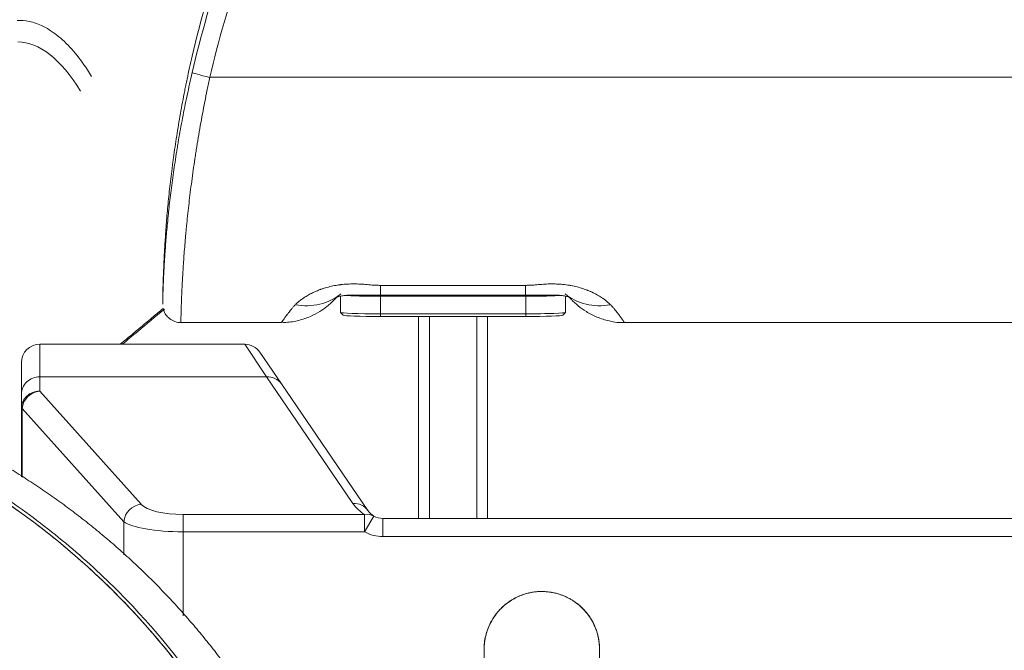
# Model space of a CAD drawing. Header units: millimetres. Extents: x -10 to 594, y 0 to 420.
# Tile 598 of 656: x 436 to 450, y 148 to 157. Entities that reach past the tile are written whole.
import ezdxf

# ---------------------------------------------------------------- set-up
doc = ezdxf.new("R2010")
doc.units = ezdxf.units.MM
doc.layers.add('1', color=7, linetype='Continuous', true_color=0xffffff)
doc.styles.add('Calibri', font='txt')
doc.dimstyles.get("Standard").update_dxf_attribs({"dimtxt": 0.18, "dimasz": 0.18, "dimexe": 0.18, "dimexo": 0.0625, "dimgap": 0.09, "dimtad": 0, "dimtih": 1, "dimtoh": 1, "dimdec": 4, "dimzin": 0, "dimdsep": 46, "dimtxsty": 'Standard', "dimcen": 0.09, "dimadec": 0, "dimazin": 0, "dimtfac": 1, "dimtdec": 4, "dimtofl": 0, "dimtmove": 0, "dimatfit": 3, "dimfxl": 0, "dimtolj": 1, "dimtzin": 0, "dimarcsym": 0})

# ---------------------------------------------------------------- blocks, each defined once
blk = doc.blocks.new('_U14')
at = {"layer": '1', "color": 18, "lineweight": 13}
for p, q in [((426.917, 131.344), (426.917, 193.658)), ((499.013, 131.344), (499.013, 193.658)), ((426.917, 191.658), (456.738, 191.658)), ((499.013, 191.658), (469.191, 191.658))]:
    blk.add_line(p, q, dxfattribs=at)
at = {"layer": '1', "color": 18}
for points in [[(426.917, 191.658), (430.417, 192.596), (430.417, 190.72)], [(499.013, 191.658), (495.513, 190.72), (495.513, 192.596)]]:
    blk.add_solid(points, dxfattribs=at)
at = {"layer": '1', "color": 18, "linetype": 'Continuous', "lineweight": 13, "char_height": 3.5, "attachment_point": 7, "line_spacing_factor": 1.399613, "style": 'Calibri'}
for s, insert in [('\\fCalibri|b0|i0;\\W1.0000;1.44', (458.424, 188.674)), ('\\fCalibri|b0|i0;\\W1.0000;DEFLATED TUBE WIDTH', (436.94, 181.665))]:
    blk.add_mtext(s, dxfattribs=dict(at, insert=insert))

msp = doc.modelspace()

# ---------------------------------------------------------------- linework, layer by layer
at = {"layer": '1', "color": 155, "linetype": 'Continuous', "lineweight": 13}
for p, q in [((439.116, 156.018), (486.813, 156.018)), ((441.464, 153.015), (441.464, 153.152)), ((441.464, 153.152), (443.464, 153.152)), ((443.464, 153.015), (443.464, 153.152)), ((441.465, 153.015), (441.465, 153.002)), ((441.465, 153.002), (441.465, 152.76)), ((443.465, 153.015), (443.465, 153.002)), ((443.465, 152.76), (443.465, 153.002)), ((441.465, 152.76), (441.465, 152.723)), ((443.465, 152.76), (443.465, 152.723)), ((436.773, 152.34), (436.773, 151.891)), ((436.773, 152.34), (436.773, 151.891)), ((439.895, 151.891), (439.598, 152.34)), ((439.895, 151.891), (439.598, 152.34)), ((439.895, 151.891), (436.773, 151.891)), ((436.773, 151.891), (436.773, 151.695)), ((439.895, 151.891), (436.773, 151.891)), ((436.773, 151.891), (436.773, 151.695)), ((441.086, 150.146), (439.895, 151.891)), ((441.086, 150.146), (439.895, 151.891)), ((436.773, 151.695), (438.172, 150.135)), ((436.773, 151.695), (438.172, 150.135)), ((436.523, 151.457), (436.533, 151.457)), ((436.523, 151.457), (436.533, 151.457)), ((436.533, 151.457), (436.533, 150.51)), ((437.931, 149.896), (436.533, 151.457)), ((436.533, 151.457), (436.533, 150.51)), ((437.931, 149.896), (436.533, 151.457)), ((438.748, 149.995), (441.248, 149.995)), ((438.748, 149.995), (438.748, 149.757)), ((438.748, 149.995), (441.248, 149.995)), ((438.748, 149.995), (438.748, 149.757)), ((441.248, 149.995), (441.248, 149.757)), ((441.248, 149.995), (441.248, 149.757)), ((441.374, 149.974), (441.248, 149.757)), ((441.374, 149.974), (441.248, 149.757)), ((437.931, 149.441), (437.931, 149.896)), ((437.931, 149.441), (437.931, 149.896)), ((441.499, 149.69), (441.499, 149.94)), ((441.499, 149.69), (441.499, 149.94)), ((438.748, 149.757), (438.748, 148.601)), ((441.248, 149.757), (438.748, 149.757)), ((441.248, 149.757), (438.748, 149.757)), ((438.748, 149.757), (438.748, 148.601)), ((460.346, 149.69), (441.499, 149.69)), ((460.346, 149.69), (441.499, 149.69))]:
    msp.add_line(p, q, dxfattribs=at)
at = {"layer": '1', "color": 155, "linetype": 'Continuous', "lineweight": 18}
for p, q in [((440.915, 152.779), (440.915, 152.993)), ((441.464, 153.015), (443.464, 153.015)), ((443.465, 153.002), (441.465, 153.002)), ((444.015, 152.992), (444.015, 152.779)), ((440.915, 152.778), (440.953, 152.741)), ((441.465, 152.76), (443.465, 152.76)), ((443.465, 152.723), (441.465, 152.723)), ((441.989, 149.94), (441.989, 152.723)), ((442.139, 152.723), (442.139, 149.94)), ((442.791, 149.94), (442.791, 152.723)), ((442.941, 152.723), (442.941, 149.94)), ((443.977, 152.741), (444.015, 152.778)), ((438.717, 152.64), (440.101, 152.64)), ((444.826, 152.64), (481.105, 152.64)), ((436.773, 152.34), (439.598, 152.34)), ((436.773, 152.34), (439.598, 152.34)), ((439.804, 152.231), (440.102, 151.794)), ((439.804, 152.231), (440.102, 151.794)), ((436.523, 151.653), (436.523, 152.09)), ((436.523, 151.653), (436.523, 152.09)), ((440.102, 151.794), (441.293, 150.049)), ((440.102, 151.794), (441.293, 150.049)), ((436.523, 151.457), (436.523, 151.653)), ((436.523, 151.457), (436.523, 151.653)), ((436.523, 150.516), (436.523, 151.457)), ((436.523, 150.516), (436.523, 151.457)), ((441.499, 149.94), (460.346, 149.94)), ((441.499, 149.94), (460.346, 149.94)), ((443.244, 148.798), (443.241, 148.796)), ((444.482, 145.365), (444.481, 148.14))]:
    msp.add_line(p, q, dxfattribs=at)
for centre, start, end in [((436.773, 152.09), 90, 180), ((436.773, 152.09), 90, 180), ((439.598, 152.09), 34.3024, 90), ((439.598, 152.09), 34.3024, 90), ((441.499, 150.19), 214.3024, 239.88), ((441.499, 150.19), 214.3024, 239.88), ((441.499, 150.19), 239.88, 270), ((441.499, 150.19), 239.88, 270)]:
    msp.add_arc(centre, 0.25, start, end, dxfattribs=at)
at = {"layer": '1', "color": 155, "linetype": 'Continuous', "lineweight": 13}
for centre, start, end in [((441.499, 150.428), 214.3024, 239.88), ((441.499, 150.428), 214.3024, 239.88), ((441.499, 150.19), 239.88, 270), ((441.499, 150.19), 239.88, 270)]:
    msp.add_arc(centre, 0.5, start, end, dxfattribs=at)
at = {"layer": '1', "color": 155, "linetype": 'Continuous', "lineweight": 18}
for centre, major_axis, ratio, start_param, end_param in [((454.168, 152.755), (15.703, 0), 0.999391, 2.812041, 2.913118), ((454.168, 152.529), (-15.703, 0), 0.999391, 5.953634, 6.054711), ((441.465, 153.021), (0.55, 0), 0.034902, 3.603088, 4.712389), ((441.464, 153.034), (-0.545, 0), 0.034902, 0.926868, 1.570796), ((443.464, 153.034), (-0.545, 0), 0.034902, 1.570796, 2.2201), ((443.465, 153.021), (0.55, 0), 0.034902, 4.712389, 5.808559), ((441.465, 152.779), (-0.55, 0), 0.034902, 0, 1.570796), ((441.465, 152.741), (0.512, 0), 0.034902, 3.176543, 4.712389), ((443.465, 152.779), (-0.55, 0), 0.034902, 1.570796, 3.141593), ((443.465, 152.741), (0.512, 0), 0.034902, 4.712389, 6.248235), ((443.688, 148.14), (0, 0.794), 1, 4.6962, 5.041284)]:
    msp.add_ellipse(centre, major_axis=major_axis, ratio=ratio, start_param=start_param, end_param=end_param, dxfattribs=at)
at = {"layer": '1', "color": 155, "linetype": 'Continuous', "lineweight": 13}
for centre, major_axis, ratio, start_param, end_param in [((454.168, 152.52), (15.453, 0), 0.999391, 2.812041, 2.913118), ((436.461, 146.808), (0, 9.7), 0.245318, 5.906468, 6.278442), ((436.461, 146.808), (0, 9.7), 0.245318, 5.906468, 6.278442), ((439.116, 156.026), (-0.243, 0.057), 0.033995, 0.00791, 1.578706), ((440.294, 153.815), (-0.592, 0.806), 0.831409, 2.418299, 3.190698), ((444.633, 153.815), (-0.592, -0.806), 0.831409, 6.23408, 7.006479), ((436.773, 151.653), (0.25, 0), 0.952424, 1.570796, 3.141593), ((436.773, 151.653), (0.25, 0), 0.952424, 1.570796, 3.141593), ((439.895, 151.653), (0.207, 0.141), 0.932481, 0, 1.004217), ((439.895, 151.653), (0.207, 0.141), 0.932481, 0, 1.004217), ((436.773, 151.457), (0.25, 0), 0.952424, 1.570796, 3.141593), ((436.773, 151.457), (0.25, 0), 0.952424, 1.570796, 3.141593), ((436.773, 151.457), (0.186, 0.167), 0.918777, 0.882011, 2.3687), ((436.773, 151.457), (0.186, 0.167), 0.918777, 0.882011, 2.3687), ((438.172, 149.896), (0.186, 0.167), 0.918777, 0.882011, 2.3687), ((438.172, 149.896), (0.186, 0.167), 0.918777, 0.882011, 2.3687), ((438.748, 150.187), (-0.6, 0), 0.32, 0.279253, 1.570796), ((438.748, 150.187), (-0.6, 0), 0.32, 0.279253, 1.570796), ((441.086, 149.908), (0.207, 0.141), 0.932481, 0, 1.004217), ((441.086, 149.908), (0.207, 0.141), 0.932481, 0, 1.004217), ((441.248, 149.757), (-0.125, -0.216), 0.843155, 3.141593, 3.744264), ((441.248, 149.757), (-0.125, -0.216), 0.843155, 3.141593, 3.744264), ((438.748, 149.949), (-0.85, 0), 0.225882, 0.279253, 1.570796), ((438.748, 149.949), (-0.85, 0), 0.225882, 0.279253, 1.570796)]:
    msp.add_ellipse(centre, major_axis=major_axis, ratio=ratio, start_param=start_param, end_param=end_param, dxfattribs=at)
at = {"layer": '1', "color": 155, "linetype": 'Continuous', "lineweight": 18}
for points, degree, knots in [([(440.267, 160.028), (440.062, 159.892), (439.528, 159.537), (438.692, 158.981), (437.612, 158.261), (436.509, 157.527), (435.744, 157.023), (435.408, 156.803)], 3, [0, 0, 0, 0, 0.116867, 0.306102, 0.490223, 0.769638, 1, 1, 1, 1]), ([(437.487, 156.029), (437.468, 156.061), (437.388, 156.191), (437.24, 156.386), (437.04, 156.587), (436.836, 156.722), (436.642, 156.795), (436.519, 156.805), (436.464, 156.802)], 3, [0, 0, 0, 0, 0.063894, 0.269134, 0.474917, 0.678674, 0.855299, 1, 1, 1, 1]), ([(437.487, 156.029), (437.468, 156.061), (437.388, 156.191), (437.24, 156.386), (437.04, 156.587), (436.836, 156.722), (436.642, 156.795), (436.519, 156.805), (436.464, 156.802)], 3, [0, 0, 0, 0, 0.063894, 0.269134, 0.474917, 0.678674, 0.855299, 1, 1, 1, 1]), ([(438.873, 156.31), (438.861, 156.257), (438.837, 156.151), (438.814, 156.045), (438.797, 155.965), (438.791, 155.939), (438.785, 155.906), (438.783, 155.899), (438.781, 155.886), (438.779, 155.879), (438.775, 155.859), (438.773, 155.846), (438.759, 155.78), (438.739, 155.674), (438.71, 155.518), (438.684, 155.363), (438.659, 155.21), (438.644, 155.109), (438.629, 155.009), (438.622, 154.959), (438.611, 154.884), (438.608, 154.859), (438.604, 154.829), (438.603, 154.822), (438.602, 154.81), (438.599, 154.792), (438.591, 154.725), (438.577, 154.617), (438.562, 154.477), (438.547, 154.341), (438.535, 154.21), (438.527, 154.125), (438.52, 154.042), (438.517, 154.001), (438.513, 153.951), (438.512, 153.941), (438.511, 153.926), (438.511, 153.921), (438.51, 153.911), (438.508, 153.886), (438.507, 153.862), (438.503, 153.805), (438.498, 153.73), (438.491, 153.625), (438.486, 153.526), (438.482, 153.434), (438.48, 153.376), (438.477, 153.321), (438.476, 153.294), (438.475, 153.266), (438.475, 153.262), (438.475, 153.256), (438.475, 153.253), (438.475, 153.244), (438.474, 153.225), (438.474, 153.208), (438.472, 153.173), (438.471, 153.13), (438.47, 153.073), (438.469, 153.024), (438.468, 152.982), (438.468, 152.959), (438.467, 152.944), (438.467, 152.94), (438.467, 152.933), (438.467, 152.93), (438.467, 152.927), (438.467, 152.925), (438.467, 152.924), (438.467, 152.916), (438.467, 152.91), (438.467, 152.901), (438.467, 152.894), (438.467, 152.893), (438.467, 152.9), (438.468, 152.914), (438.468, 152.93), (438.468, 152.943), (438.468, 152.948), (438.469, 152.955), (438.469, 152.956), (438.469, 152.959), (438.469, 152.96), (438.469, 152.964), (438.469, 152.967), (438.469, 152.982), (438.47, 152.995), (438.47, 153.023), (438.471, 153.055), (438.473, 153.109), (438.475, 153.171), (438.478, 153.24), (438.481, 153.291), (438.482, 153.325), (438.483, 153.335), (438.483, 153.345), (438.484, 153.352), (438.484, 153.356), (438.485, 153.373), (438.486, 153.388), (438.488, 153.431), (438.49, 153.462), (438.494, 153.524), (438.498, 153.589), (438.505, 153.691), (438.514, 153.8), (438.524, 153.915), (438.531, 153.995), (438.536, 154.042), (438.536, 154.047), (438.537, 154.057), (438.538, 154.062), (438.539, 154.078), (438.542, 154.109), (438.546, 154.141), (438.552, 154.205), (438.557, 154.249), (438.567, 154.336), (438.578, 154.426), (438.596, 154.563), (438.615, 154.705), (438.636, 154.85), (438.652, 154.949), (438.661, 155.005), (438.662, 155.011), (438.664, 155.024), (438.667, 155.043), (438.674, 155.087), (438.68, 155.125), (438.693, 155.201), (438.702, 155.252), (438.721, 155.354), (438.74, 155.456), (438.77, 155.611), (438.803, 155.767), (438.837, 155.925), (438.861, 156.03), (438.873, 156.083)], 3, [0, 0, 0, 0, 0.015625, 0.03125, 0.03125, 0.039062, 0.039062, 0.041016, 0.041016, 0.042969, 0.042969, 0.046875, 0.046875, 0.0625, 0.078125, 0.09375, 0.109375, 0.125, 0.125, 0.140625, 0.140625, 0.148437, 0.148437, 0.150391, 0.150391, 0.152344, 0.15625, 0.171875, 0.1875, 0.203125, 0.21875, 0.234375, 0.234375, 0.25, 0.25, 0.253906, 0.253906, 0.255859, 0.255859, 0.257812, 0.265625, 0.265625, 0.28125, 0.296875, 0.3125, 0.328125, 0.34375, 0.34375, 0.359375, 0.359375, 0.361328, 0.361328, 0.363281, 0.363281, 0.367187, 0.375, 0.375, 0.390625, 0.40625, 0.421875, 0.4375, 0.453125, 0.453125, 0.460937, 0.460937, 0.464844, 0.466797, 0.466797, 0.46875, 0.46875, 0.484375, 0.484375, 0.5, 0.515625, 0.53125, 0.546875, 0.5625, 0.5625, 0.570312, 0.570312, 0.572266, 0.572266, 0.574219, 0.574219, 0.578125, 0.578125, 0.59375, 0.59375, 0.609375, 0.625, 0.640625, 0.65625, 0.671875, 0.671875, 0.675781, 0.677734, 0.677734, 0.679687, 0.679687, 0.6875, 0.6875, 0.703125, 0.703125, 0.71875, 0.734375, 0.75, 0.765625, 0.78125, 0.78125, 0.783203, 0.783203, 0.785156, 0.785156, 0.789062, 0.796875, 0.796875, 0.8125, 0.8125, 0.828125, 0.84375, 0.859375, 0.875, 0.890625, 0.890625, 0.892578, 0.892578, 0.894531, 0.898437, 0.90625, 0.90625, 0.921875, 0.921875, 0.9375, 0.953125, 0.96875, 0.984375, 1, 1, 1, 1]), ([(440.101, 152.644), (440.122, 152.642), (440.203, 152.639), (440.339, 152.665), (440.497, 152.717), (440.626, 152.786), (440.723, 152.854), (440.786, 152.91), (440.821, 152.944), (440.843, 152.967), (440.857, 152.981), (440.878, 153.002), (440.884, 153.008), (440.885, 153.008)], 3, [0, 0, 0, 0, 0.03965, 0.156094, 0.26287, 0.359183, 0.438121, 0.498924, 0.546105, 0.595424, 0.675698, 0.805626, 1, 1, 1, 1]), ([(440.843, 152.981), (440.843, 152.981), (440.849, 152.984), (440.88, 152.995), (440.93, 153.007), (441, 153.017), (441.074, 153.02), (441.121, 153.018), (441.141, 153.017)], 3, [0, 0, 0, 0, 0.158184, 0.331521, 0.506544, 0.678405, 0.859891, 1, 1, 1, 1]), ([(443.788, 153.016), (443.799, 153.016), (443.846, 153.018), (443.924, 153.018), (444.001, 153.006), (444.057, 152.992), (444.081, 152.983), (444.085, 152.981), (444.085, 152.981)], 3, [0, 0, 0, 0, 0.079393, 0.315217, 0.500916, 0.682859, 0.89487, 1, 1, 1, 1]), ([(444.041, 153.009), (444.041, 153.009), (444.047, 153.005), (444.068, 152.984), (444.091, 152.96), (444.127, 152.923), (444.197, 152.86), (444.304, 152.783), (444.449, 152.708), (444.624, 152.657), (444.755, 152.633), (444.825, 152.64), (444.826, 152.64)], 3, [0, 0, 0, 0, 0.140337, 0.347058, 0.425794, 0.489491, 0.552261, 0.643994, 0.749683, 0.86623, 0.996759, 1, 1, 1, 1]), ([(438.473, 152.834), (438.424, 152.793), (438.374, 152.751), (438.292, 152.682), (438.261, 152.656), (438.215, 152.617), (438.199, 152.604), (438.176, 152.584), (438.168, 152.578), (438.156, 152.568), (438.152, 152.565), (438.144, 152.558), (438.139, 152.554), (438.097, 152.519), (438.042, 152.473), (437.945, 152.392), (437.914, 152.367), (437.882, 152.34)], 3, [0, 0, 0, 0, 0.335931, 0.335931, 0.530787, 0.530787, 0.628215, 0.628215, 0.676929, 0.676929, 0.701286, 0.701286, 0.725643, 0.725643, 0.920499, 0.920499, 1, 1, 1, 1]), ([(438.491, 152.826), (438.364, 152.719), (438.163, 152.55), (437.979, 152.398), (437.909, 152.34)], 3, [0, 0, 0, 0, 0.602783, 1, 1, 1, 1]), ([(438.473, 152.839), (438.473, 152.836), (438.478, 152.809), (438.499, 152.761), (438.546, 152.702), (438.614, 152.658), (438.677, 152.637), (438.711, 152.642), (438.717, 152.643)], 3, [0, 0, 0, 0, 0.029754, 0.248232, 0.449035, 0.688613, 0.951359, 1, 1, 1, 1]), ([(430.577, 131.543), (430.931, 131.543), (431.282, 131.562), (431.98, 131.633), (432.325, 131.686), (432.84, 131.791), (433.011, 131.831), (433.351, 131.919), (433.52, 131.967), (434.02, 132.123), (434.344, 132.243), (435.293, 132.647), (435.892, 132.976), (436.6, 133.461), (436.74, 133.562), (437.011, 133.768), (437.143, 133.874), (437.53, 134.199), (437.775, 134.427), (438.241, 134.903), (438.461, 135.152), (438.773, 135.54), (438.874, 135.672), (439.069, 135.941), (439.164, 136.079), (439.618, 136.774), (439.919, 137.353), (440.283, 138.255), (440.389, 138.561), (440.527, 139.028), (440.569, 139.185), (440.646, 139.503), (440.68, 139.662), (440.831, 140.458), (440.889, 141.098), (440.882, 142.061), (440.864, 142.382), (440.814, 142.865), (440.794, 143.027), (440.744, 143.348), (440.716, 143.508), (440.555, 144.301), (440.368, 144.92), (439.998, 145.823), (439.86, 146.12), (439.553, 146.705), (439.386, 146.99), (438.846, 147.818), (438.434, 148.337), (437.851, 148.942), (437.73, 149.061), (437.484, 149.293), (437.358, 149.406), (436.972, 149.736), (436.705, 149.943), (436.148, 150.331), (435.859, 150.513), (435.26, 150.85), (434.947, 151.005), (433.995, 151.42), (433.336, 151.632), (432.48, 151.812), (432.307, 151.843), (431.958, 151.898), (431.784, 151.921), (431.261, 151.975), (430.913, 151.992), (430.216, 151.992), (429.868, 151.973), (429.346, 151.918), (429.171, 151.895), (428.823, 151.839), (428.65, 151.807), (427.795, 151.625), (427.139, 151.412), (426.195, 150.999), (425.887, 150.846), (425.284, 150.507), (424.994, 150.324), (424.162, 149.741), (423.653, 149.305), (423.074, 148.704), (422.96, 148.581), (422.74, 148.33), (422.632, 148.201), (422.32, 147.809), (422.127, 147.54), (421.589, 146.715), (421.286, 146.138), (420.976, 145.385), (420.918, 145.232), (420.808, 144.924), (420.756, 144.768), (420.614, 144.302), (420.535, 143.988), (420.343, 143.042), (420.275, 142.403), (420.268, 141.594), (420.271, 141.432), (420.284, 141.107), (420.294, 140.946), (420.338, 140.464), (420.382, 140.145), (420.502, 139.513), (420.577, 139.2), (420.713, 138.734), (420.762, 138.579), (420.869, 138.271), (420.926, 138.117), (421.233, 137.356), (421.535, 136.776), (422.074, 135.95), (422.267, 135.682), (422.58, 135.291), (422.689, 135.162), (422.911, 134.911), (423.026, 134.788), (423.611, 134.188), (424.126, 133.754), (424.97, 133.175), (425.265, 132.993), (425.869, 132.663), (426.178, 132.512), (426.811, 132.243), (427.135, 132.123), (427.632, 131.967), (427.8, 131.919), (428.139, 131.832), (428.311, 131.792), (429.171, 131.615), (429.869, 131.543), (430.577, 131.543)], 3, [0, 0, 0, 0, 0.015625, 0.015625, 0.03125, 0.03125, 0.039062, 0.039062, 0.046875, 0.046875, 0.0625, 0.0625, 0.09375, 0.09375, 0.101562, 0.101562, 0.109375, 0.109375, 0.125, 0.125, 0.140625, 0.140625, 0.148437, 0.148437, 0.15625, 0.15625, 0.1875, 0.1875, 0.203125, 0.203125, 0.210938, 0.210938, 0.21875, 0.21875, 0.25, 0.25, 0.265625, 0.265625, 0.273438, 0.273438, 0.28125, 0.28125, 0.3125, 0.3125, 0.328125, 0.328125, 0.34375, 0.34375, 0.375, 0.375, 0.382812, 0.382812, 0.390625, 0.390625, 0.40625, 0.40625, 0.421875, 0.421875, 0.4375, 0.4375, 0.46875, 0.46875, 0.476563, 0.476563, 0.484375, 0.484375, 0.5, 0.5, 0.515625, 0.515625, 0.523437, 0.523437, 0.53125, 0.53125, 0.5625, 0.5625, 0.578125, 0.578125, 0.59375, 0.59375, 0.625, 0.625, 0.632812, 0.632812, 0.640625, 0.640625, 0.65625, 0.65625, 0.6875, 0.6875, 0.695312, 0.695312, 0.703125, 0.703125, 0.71875, 0.71875, 0.75, 0.75, 0.757812, 0.757812, 0.765625, 0.765625, 0.78125, 0.78125, 0.796875, 0.796875, 0.804688, 0.804688, 0.8125, 0.8125, 0.84375, 0.84375, 0.859375, 0.859375, 0.867187, 0.867187, 0.875, 0.875, 0.90625, 0.90625, 0.921875, 0.921875, 0.9375, 0.9375, 0.953125, 0.953125, 0.960938, 0.960938, 0.96875, 0.96875, 1, 1, 1, 1]), ([(430.577, 131.543), (430.931, 131.543), (431.282, 131.562), (431.98, 131.633), (432.325, 131.686), (432.84, 131.791), (433.011, 131.831), (433.351, 131.919), (433.52, 131.967), (434.02, 132.123), (434.344, 132.243), (435.293, 132.647), (435.892, 132.976), (436.6, 133.461), (436.74, 133.562), (437.011, 133.768), (437.143, 133.874), (437.53, 134.199), (437.775, 134.427), (438.241, 134.903), (438.461, 135.152), (438.773, 135.54), (438.874, 135.672), (439.069, 135.941), (439.164, 136.079), (439.618, 136.774), (439.919, 137.353), (440.283, 138.255), (440.389, 138.561), (440.527, 139.028), (440.569, 139.185), (440.646, 139.503), (440.68, 139.662), (440.831, 140.458), (440.889, 141.098), (440.882, 142.061), (440.864, 142.382), (440.814, 142.865), (440.794, 143.027), (440.744, 143.348), (440.716, 143.508), (440.555, 144.301), (440.368, 144.92), (439.998, 145.823), (439.86, 146.12), (439.553, 146.705), (439.386, 146.99), (438.846, 147.818), (438.434, 148.337), (437.851, 148.942), (437.73, 149.061), (437.484, 149.293), (437.358, 149.406), (436.972, 149.736), (436.705, 149.943), (436.148, 150.331), (435.859, 150.513), (435.26, 150.85), (434.947, 151.005), (433.995, 151.42), (433.336, 151.632), (432.48, 151.812), (432.307, 151.843), (431.958, 151.898), (431.784, 151.921), (431.261, 151.975), (430.913, 151.992), (430.216, 151.992), (429.868, 151.973), (429.346, 151.918), (429.171, 151.895), (428.823, 151.839), (428.65, 151.807), (427.795, 151.625), (427.139, 151.412), (426.195, 150.999), (425.887, 150.846), (425.284, 150.507), (424.994, 150.324), (424.162, 149.741), (423.653, 149.305), (423.074, 148.704), (422.96, 148.581), (422.74, 148.33), (422.632, 148.201), (422.32, 147.809), (422.127, 147.54), (421.589, 146.715), (421.286, 146.138), (420.976, 145.385), (420.918, 145.232), (420.808, 144.924), (420.756, 144.768), (420.614, 144.302), (420.535, 143.988), (420.343, 143.042), (420.275, 142.403), (420.268, 141.594), (420.271, 141.432), (420.284, 141.107), (420.294, 140.946), (420.338, 140.464), (420.382, 140.145), (420.502, 139.513), (420.577, 139.2), (420.713, 138.734), (420.762, 138.579), (420.869, 138.271), (420.926, 138.117), (421.233, 137.356), (421.535, 136.776), (422.074, 135.95), (422.267, 135.682), (422.58, 135.291), (422.689, 135.162), (422.911, 134.911), (423.026, 134.788), (423.611, 134.188), (424.126, 133.754), (424.97, 133.175), (425.265, 132.993), (425.869, 132.663), (426.178, 132.512), (426.811, 132.243), (427.135, 132.123), (427.632, 131.967), (427.8, 131.919), (428.139, 131.832), (428.311, 131.792), (429.171, 131.615), (429.869, 131.543), (430.577, 131.543)], 3, [0, 0, 0, 0, 0.015625, 0.015625, 0.03125, 0.03125, 0.039062, 0.039062, 0.046875, 0.046875, 0.0625, 0.0625, 0.09375, 0.09375, 0.101562, 0.101562, 0.109375, 0.109375, 0.125, 0.125, 0.140625, 0.140625, 0.148437, 0.148437, 0.15625, 0.15625, 0.1875, 0.1875, 0.203125, 0.203125, 0.210938, 0.210938, 0.21875, 0.21875, 0.25, 0.25, 0.265625, 0.265625, 0.273438, 0.273438, 0.28125, 0.28125, 0.3125, 0.3125, 0.328125, 0.328125, 0.34375, 0.34375, 0.375, 0.375, 0.382812, 0.382812, 0.390625, 0.390625, 0.40625, 0.40625, 0.421875, 0.421875, 0.4375, 0.4375, 0.46875, 0.46875, 0.476563, 0.476563, 0.484375, 0.484375, 0.5, 0.5, 0.515625, 0.515625, 0.523437, 0.523437, 0.53125, 0.53125, 0.5625, 0.5625, 0.578125, 0.578125, 0.59375, 0.59375, 0.625, 0.625, 0.632812, 0.632812, 0.640625, 0.640625, 0.65625, 0.65625, 0.6875, 0.6875, 0.695312, 0.695312, 0.703125, 0.703125, 0.71875, 0.71875, 0.75, 0.75, 0.757812, 0.757812, 0.765625, 0.765625, 0.78125, 0.78125, 0.796875, 0.796875, 0.804688, 0.804688, 0.8125, 0.8125, 0.84375, 0.84375, 0.859375, 0.859375, 0.867187, 0.867187, 0.875, 0.875, 0.90625, 0.90625, 0.921875, 0.921875, 0.9375, 0.9375, 0.953125, 0.953125, 0.960938, 0.960938, 0.96875, 0.96875, 1, 1, 1, 1]), ([(432.678, 152.008), (432.814, 151.984), (433.964, 151.756), (435.874, 150.964), (437.594, 149.815), (439.057, 148.352), (440.206, 146.633), (440.997, 144.722), (441.401, 142.693), (441.401, 140.625), (440.997, 138.596), (440.206, 136.685), (439.057, 134.966), (437.594, 133.503), (435.874, 132.354), (433.964, 131.563), (431.935, 131.159), (430.901, 131.159)], 2, [0, 0, 0, 0.008838, 0.074915, 0.140993, 0.20707, 0.273148, 0.339225, 0.405303, 0.47138, 0.537458, 0.603535, 0.669613, 0.73569, 0.801768, 0.867845, 0.933923, 1, 1, 1]), ([(430.577, 131.576), (431, 131.576), (431.89, 131.631), (433.263, 131.896), (434.518, 132.327), (435.707, 132.909), (436.736, 133.573), (437.5, 134.217), (438.405, 135.108), (439.309, 136.26), (440.211, 138.033), (440.732, 139.836), (440.895, 141.718), (440.712, 143.612), (440.272, 145.101), (439.702, 146.36), (439.045, 147.497), (437.911, 148.911), (436.381, 150.195), (434.544, 151.201), (432.624, 151.808), (430.566, 152.012), (428.51, 151.803), (426.809, 151.262), (425.418, 150.556), (424.291, 149.8), (423.101, 148.734), (422.112, 147.502), (421.456, 146.369), (420.887, 145.114), (420.445, 143.627), (420.279, 141.943), (420.355, 140.515), (420.585, 139.246), (420.944, 138.139), (421.373, 137.188), (421.828, 136.376), (422.424, 135.521), (423.521, 134.26), (424.915, 133.176), (426.798, 132.239), (428.528, 131.709), (429.926, 131.576), (430.577, 131.576)], 3, [0, 0, 0, 0, 0.018986, 0.03989, 0.062705, 0.078819, 0.100209, 0.118909, 0.125169, 0.159658, 0.187573, 0.220214, 0.249996, 0.279154, 0.31247, 0.324722, 0.345582, 0.375058, 0.409957, 0.437704, 0.470454, 0.500187, 0.529857, 0.562538, 0.580177, 0.600978, 0.624936, 0.654396, 0.675203, 0.687365, 0.720672, 0.74981, 0.769392, 0.790234, 0.812359, 0.825536, 0.840357, 0.856828, 0.87496, 0.918982, 0.937381, 0.970836, 1, 1, 1, 1]), ([(430.577, 131.576), (431, 131.576), (431.89, 131.631), (433.263, 131.896), (434.518, 132.327), (435.707, 132.909), (436.736, 133.573), (437.5, 134.217), (438.405, 135.108), (439.309, 136.26), (440.211, 138.033), (440.732, 139.836), (440.895, 141.718), (440.712, 143.612), (440.272, 145.101), (439.702, 146.36), (439.045, 147.497), (437.911, 148.911), (436.381, 150.195), (434.544, 151.201), (432.624, 151.808), (430.566, 152.012), (428.51, 151.803), (426.809, 151.262), (425.418, 150.556), (424.291, 149.8), (423.101, 148.734), (422.112, 147.502), (421.456, 146.369), (420.887, 145.114), (420.445, 143.627), (420.279, 141.943), (420.355, 140.515), (420.585, 139.246), (420.944, 138.139), (421.373, 137.188), (421.828, 136.376), (422.424, 135.521), (423.521, 134.26), (424.915, 133.176), (426.798, 132.239), (428.528, 131.709), (429.926, 131.576), (430.577, 131.576)], 3, [0, 0, 0, 0, 0.018986, 0.03989, 0.062705, 0.078819, 0.100209, 0.118909, 0.125169, 0.159658, 0.187573, 0.220214, 0.249996, 0.279154, 0.31247, 0.324722, 0.345582, 0.375058, 0.409957, 0.437704, 0.470454, 0.500187, 0.529857, 0.562538, 0.580177, 0.600978, 0.624936, 0.654396, 0.675203, 0.687365, 0.720672, 0.74981, 0.769392, 0.790234, 0.812359, 0.825536, 0.840357, 0.856828, 0.87496, 0.918982, 0.937381, 0.970836, 1, 1, 1, 1]), ([(444.324, 148.613), (444.324, 148.613), (444.323, 148.615), (444.311, 148.631), (444.267, 148.686), (444.182, 148.765), (444.057, 148.849), (443.901, 148.911), (443.732, 148.939), (443.562, 148.93), (443.399, 148.886), (443.27, 148.819), (443.175, 148.748), (443.079, 148.658), (442.981, 148.519), (442.911, 148.334), (442.892, 148.218), (442.894, 148.159)], 3, [0, 0, 0, 0, 0.008044, 0.030755, 0.088797, 0.156138, 0.222584, 0.291284, 0.361783, 0.428509, 0.49705, 0.566382, 0.603415, 0.644199, 0.739858, 0.857604, 1, 1, 1, 1]), ([(444.439, 148.396), (444.415, 148.471), (444.347, 148.601), (444.234, 148.721), (444.172, 148.769)], 3, [0, 0, 0, 0, 0.541743, 1, 1, 1, 1]), ([(442.894, 148.159), (442.894, 148.156), (442.894, 148.078), (442.893, 147.749), (442.893, 147.219), (442.893, 146.748), (442.893, 146.479)], 3, [0, 0, 0, 0, 0.251398, 0.498962, 0.74784, 1, 1, 1, 1])]:
    msp.add_open_spline(points, degree=degree, knots=knots, dxfattribs=at)
at = {"layer": '1', "color": 155, "linetype": 'Continuous', "lineweight": 13}
for points, knots in [([(439.116, 156.018), (439.104, 155.961), (439.08, 155.848), (439.046, 155.68), (439.015, 155.513), (438.984, 155.347), (438.966, 155.238), (438.947, 155.129), (438.938, 155.074), (438.926, 154.993), (438.921, 154.966), (438.915, 154.926), (438.913, 154.912), (438.91, 154.892), (438.909, 154.886), (438.907, 154.872), (438.898, 154.812), (438.882, 154.7), (438.861, 154.546), (438.842, 154.395), (438.825, 154.249), (438.814, 154.155), (438.804, 154.062), (438.8, 154.016), (438.793, 153.948), (438.791, 153.925), (438.788, 153.898), (438.788, 153.892), (438.787, 153.881), (438.786, 153.875), (438.785, 153.859), (438.78, 153.804), (438.772, 153.709), (438.762, 153.588), (438.754, 153.473), (438.747, 153.365), (438.741, 153.264), (438.737, 153.2), (438.735, 153.162), (438.735, 153.151), (438.734, 153.14), (438.734, 153.132), (438.734, 153.128), (438.733, 153.11), (438.732, 153.096), (438.73, 153.053), (438.729, 153.027), (438.727, 152.976), (438.725, 152.927), (438.723, 152.863), (438.721, 152.806), (438.72, 152.774), (438.719, 152.744), (438.719, 152.731), (438.719, 152.715), (438.719, 152.712), (438.719, 152.707), (438.718, 152.698), (438.718, 152.691), (438.718, 152.677), (438.718, 152.669), (438.717, 152.656), (438.717, 152.646), (438.717, 152.64), (438.717, 152.64), (438.717, 152.64)], [0, 0, 0, 0, 0.031942, 0.063883, 0.095825, 0.127767, 0.159709, 0.159709, 0.19165, 0.19165, 0.207621, 0.207621, 0.215607, 0.215607, 0.219599, 0.219599, 0.223592, 0.255534, 0.287476, 0.319417, 0.351359, 0.383301, 0.383301, 0.415243, 0.415243, 0.431213, 0.431213, 0.435206, 0.435206, 0.439199, 0.439199, 0.447184, 0.479126, 0.511068, 0.54301, 0.574951, 0.606893, 0.638835, 0.638835, 0.64682, 0.650813, 0.650813, 0.654806, 0.654806, 0.670776, 0.670776, 0.702718, 0.702718, 0.73466, 0.766602, 0.798543, 0.830485, 0.830485, 0.862427, 0.862427, 0.870412, 0.870412, 0.878398, 0.894369, 0.894369, 0.92631, 0.92631, 0.958252, 0.990194, 1, 1, 1, 1]), ([(440.294, 152.885), (440.305, 152.896), (440.316, 152.907), (440.341, 152.928), (440.354, 152.94), (440.376, 152.956), (440.384, 152.962), (440.396, 152.97), (440.402, 152.974), (440.408, 152.978), (440.412, 152.981), (440.414, 152.983), (440.433, 152.995), (440.451, 153.006), (440.489, 153.028), (440.509, 153.038), (440.551, 153.059), (440.573, 153.069), (440.608, 153.083), (440.62, 153.088), (440.635, 153.094), (440.638, 153.095), (440.645, 153.097), (440.648, 153.098), (440.657, 153.101), (440.664, 153.104), (440.695, 153.114), (440.722, 153.122), (440.776, 153.136), (440.804, 153.143), (440.847, 153.151), (440.861, 153.153), (440.883, 153.157), (440.893, 153.158), (440.902, 153.159), (440.906, 153.16), (440.908, 153.16), (440.913, 153.161), (440.947, 153.165), (440.981, 153.168), (441.026, 153.17), (441.041, 153.171), (441.071, 153.171), (441.086, 153.171), (441.116, 153.171), (441.131, 153.171), (441.162, 153.17), (441.177, 153.169), (441.207, 153.168), (441.222, 153.167), (441.252, 153.165), (441.267, 153.163), (441.297, 153.161), (441.312, 153.16), (441.342, 153.157), (441.357, 153.156), (441.388, 153.154), (441.403, 153.154), (441.425, 153.153), (441.433, 153.153), (441.448, 153.152), (441.456, 153.152), (441.464, 153.152)], [0, 0, 0, 0, 0.0625, 0.0625, 0.125, 0.125, 0.15625, 0.15625, 0.171875, 0.179688, 0.179688, 0.1875, 0.1875, 0.25, 0.25, 0.3125, 0.3125, 0.375, 0.375, 0.40625, 0.40625, 0.414063, 0.414063, 0.421875, 0.421875, 0.4375, 0.4375, 0.5, 0.5, 0.5625, 0.5625, 0.59375, 0.59375, 0.609375, 0.613281, 0.613281, 0.617188, 0.617188, 0.625, 0.6875, 0.6875, 0.71875, 0.71875, 0.75, 0.75, 0.78125, 0.78125, 0.8125, 0.8125, 0.84375, 0.84375, 0.875, 0.875, 0.90625, 0.90625, 0.9375, 0.9375, 0.96875, 0.96875, 0.984375, 0.984375, 1, 1, 1, 1]), ([(443.464, 153.152), (443.471, 153.152), (443.479, 153.152), (443.493, 153.153), (443.501, 153.153), (443.523, 153.154), (443.538, 153.154), (443.568, 153.156), (443.583, 153.157), (443.612, 153.16), (443.627, 153.161), (443.657, 153.163), (443.672, 153.164), (443.702, 153.166), (443.717, 153.167), (443.746, 153.169), (443.761, 153.17), (443.791, 153.171), (443.806, 153.171), (443.836, 153.171), (443.85, 153.171), (443.88, 153.171), (443.895, 153.17), (443.94, 153.168), (443.97, 153.166), (444.014, 153.161), (444.029, 153.159), (444.048, 153.156), (444.052, 153.155), (444.059, 153.154), (444.07, 153.152), (444.081, 153.151), (444.118, 153.144), (444.146, 153.138), (444.2, 153.124), (444.227, 153.116), (444.265, 153.103), (444.278, 153.099), (444.296, 153.092), (444.305, 153.089), (444.315, 153.085), (444.321, 153.083), (444.324, 153.081), (444.333, 153.078), (444.338, 153.075), (444.35, 153.07), (444.362, 153.065), (444.376, 153.059), (444.384, 153.055), (444.389, 153.053), (444.392, 153.051), (444.416, 153.039), (444.437, 153.029), (444.475, 153.007), (444.493, 152.996), (444.527, 152.974), (444.542, 152.963), (444.561, 152.949), (444.565, 152.946), (444.57, 152.941), (444.572, 152.94), (444.575, 152.937), (444.584, 152.93), (444.592, 152.923), (444.611, 152.907), (444.622, 152.896), (444.633, 152.885)], [0, 0, 0, 0, 0.015625, 0.015625, 0.03125, 0.03125, 0.0625, 0.0625, 0.09375, 0.09375, 0.125, 0.125, 0.15625, 0.15625, 0.1875, 0.1875, 0.21875, 0.21875, 0.25, 0.25, 0.28125, 0.28125, 0.3125, 0.3125, 0.375, 0.375, 0.40625, 0.40625, 0.414063, 0.414063, 0.421875, 0.4375, 0.4375, 0.5, 0.5, 0.5625, 0.5625, 0.59375, 0.59375, 0.609375, 0.617187, 0.617187, 0.625, 0.625, 0.640625, 0.640625, 0.65625, 0.671875, 0.679687, 0.679687, 0.6875, 0.6875, 0.75, 0.75, 0.8125, 0.8125, 0.875, 0.875, 0.890625, 0.890625, 0.898437, 0.898437, 0.90625, 0.9375, 0.9375, 1, 1, 1, 1]), ([(440.1, 152.64), (440.1, 152.64), (440.1, 152.64), (440.103, 152.641), (440.105, 152.644), (440.111, 152.652), (440.116, 152.658), (440.126, 152.673), (440.132, 152.682), (440.142, 152.697), (440.146, 152.703), (440.155, 152.715), (440.159, 152.721), (440.169, 152.734), (440.174, 152.741), (440.181, 152.751), (440.182, 152.752), (440.185, 152.756), (440.186, 152.758), (440.191, 152.764), (440.194, 152.768), (440.203, 152.78), (440.21, 152.789), (440.224, 152.806), (440.232, 152.815), (440.248, 152.834), (440.256, 152.844), (440.274, 152.864), (440.284, 152.874), (440.294, 152.885)], [0, 0, 0, 0, 0.044629, 0.044629, 0.181111, 0.181111, 0.317592, 0.317592, 0.454074, 0.454074, 0.522315, 0.522315, 0.590555, 0.590555, 0.658796, 0.658796, 0.675856, 0.675856, 0.692917, 0.692917, 0.727037, 0.727037, 0.795278, 0.795278, 0.863518, 0.863518, 0.931759, 0.931759, 1, 1, 1, 1]), ([(444.633, 152.885), (444.643, 152.874), (444.653, 152.864), (444.671, 152.844), (444.68, 152.834), (444.696, 152.815), (444.703, 152.806), (444.717, 152.789), (444.724, 152.78), (444.733, 152.768), (444.737, 152.764), (444.741, 152.758), (444.742, 152.756), (444.745, 152.752), (444.752, 152.743), (444.759, 152.734), (444.768, 152.721), (444.773, 152.715), (444.781, 152.703), (444.785, 152.697), (444.795, 152.682), (444.801, 152.673), (444.812, 152.658), (444.816, 152.652), (444.822, 152.644), (444.825, 152.641), (444.827, 152.64), (444.827, 152.64), (444.828, 152.64)], [0, 0, 0, 0, 0.068238, 0.068238, 0.136477, 0.136477, 0.204715, 0.204715, 0.272954, 0.272954, 0.307073, 0.307073, 0.324133, 0.324133, 0.341192, 0.409431, 0.409431, 0.477669, 0.477669, 0.545907, 0.545907, 0.682384, 0.682384, 0.818861, 0.818861, 0.955338, 0.955338, 1, 1, 1, 1]), ([(430.577, 131.576), (430.58, 131.576), (430.582, 131.576), (430.588, 131.576), (430.596, 131.576), (430.615, 131.576), (430.654, 131.576), (430.731, 131.577), (430.797, 131.578), (430.929, 131.582), (431.016, 131.585), (431.278, 131.598), (431.453, 131.612), (431.799, 131.647), (431.972, 131.669), (432.316, 131.722), (432.488, 131.753), (432.829, 131.823), (432.999, 131.862), (433.211, 131.917), (433.253, 131.928), (433.316, 131.946), (433.337, 131.951), (433.38, 131.963), (433.401, 131.969), (433.506, 131.999), (433.589, 132.024), (433.838, 132.102), (434.002, 132.158), (434.325, 132.277), (434.484, 132.341), (434.799, 132.475), (434.954, 132.546), (435.261, 132.695), (435.412, 132.773), (435.71, 132.937), (435.857, 133.022), (436.147, 133.201), (436.29, 133.294), (436.467, 133.414), (436.502, 133.439), (436.545, 133.47), (436.554, 133.476), (436.572, 133.488), (436.598, 133.507), (436.624, 133.525), (436.71, 133.588), (436.778, 133.638), (436.981, 133.792), (437.113, 133.898), (437.369, 134.114), (437.495, 134.225), (437.739, 134.452), (437.858, 134.568), (438.09, 134.805), (438.315, 135.047), (438.528, 135.3), (438.735, 135.558), (438.836, 135.689), (438.982, 135.89), (439.035, 135.967), (439.088, 136.044), (439.1, 136.061), (439.118, 136.086), (439.158, 136.147), (439.192, 136.198), (439.305, 136.371), (439.392, 136.511), (439.557, 136.794), (439.636, 136.937), (439.787, 137.225), (439.858, 137.37), (439.994, 137.664), (440.058, 137.812), (440.178, 138.112), (440.235, 138.263), (440.341, 138.567), (440.391, 138.721), (440.482, 139.031), (440.529, 139.207), (440.572, 139.385), (440.579, 139.415), (440.581, 139.425), (440.586, 139.445), (440.597, 139.494), (440.608, 139.543), (440.634, 139.662), (440.65, 139.742), (440.695, 139.979), (440.722, 140.138), (440.766, 140.456), (440.785, 140.615), (440.814, 140.933), (440.824, 141.092), (440.838, 141.411), (440.841, 141.571), (440.839, 141.89), (440.834, 142.05), (440.816, 142.37), (440.804, 142.531), (440.779, 142.771), (440.765, 142.891), (440.749, 143.012), (440.742, 143.062), (440.74, 143.072), (440.738, 143.092), (440.733, 143.122), (440.729, 143.152), (440.701, 143.332), (440.673, 143.491), (440.609, 143.807), (440.574, 143.964), (440.495, 144.276), (440.409, 144.586), (440.309, 144.892), (440.201, 145.196), (440.143, 145.347), (440.021, 145.647), (439.956, 145.796), (439.818, 146.092), (439.746, 146.239), (439.66, 146.403), (439.65, 146.421), (439.631, 146.457), (439.602, 146.512), (439.572, 146.566), (439.513, 146.674), (439.472, 146.745), (439.347, 146.958), (439.261, 147.098), (439.082, 147.373), (438.896, 147.644), (438.698, 147.906), (438.492, 148.165), (438.28, 148.419), (437.999, 148.726), (437.792, 148.935), (437.702, 149.023), (437.656, 149.067), (437.641, 149.082), (437.61, 149.111), (437.595, 149.126), (437.457, 149.256), (437.332, 149.368), (437.075, 149.587), (436.945, 149.694), (436.678, 149.9), (436.542, 150), (436.265, 150.194), (436.124, 150.287), (435.836, 150.468), (435.69, 150.555), (435.466, 150.681), (435.352, 150.743), (435.219, 150.812), (435.161, 150.842), (435.122, 150.861), (435.103, 150.871), (434.929, 150.958), (434.772, 151.031), (434.456, 151.168), (434.137, 151.298), (433.812, 151.411), (433.483, 151.516), (433.317, 151.565), (432.983, 151.654), (432.814, 151.694), (432.558, 151.748), (432.472, 151.764), (432.343, 151.788), (432.278, 151.8), (432.213, 151.81), (432.181, 151.816), (432.17, 151.817), (432.148, 151.821), (432.137, 151.823), (431.953, 151.851), (431.779, 151.874), (431.432, 151.91), (431.259, 151.923), (430.912, 151.941), (430.738, 151.945), (430.391, 151.945), (430.218, 151.94), (429.871, 151.922), (429.697, 151.908), (429.35, 151.871), (429.177, 151.848), (428.982, 151.817), (428.96, 151.814), (428.928, 151.808), (428.917, 151.806), (428.895, 151.803), (428.841, 151.794), (428.787, 151.784), (428.658, 151.76), (428.572, 151.743), (428.317, 151.688), (428.148, 151.648), (427.815, 151.559), (427.649, 151.51), (427.323, 151.405), (426.999, 151.291), (426.682, 151.162), (426.369, 151.025), (426.213, 150.952), (425.907, 150.799), (425.745, 150.714), (425.586, 150.624), (425.567, 150.613), (425.558, 150.608), (425.53, 150.592), (425.474, 150.559), (425.418, 150.527), (425.308, 150.461), (425.235, 150.416), (425.019, 150.28), (424.878, 150.186), (424.601, 149.993), (424.466, 149.893), (424.201, 149.687), (424.072, 149.582), (423.818, 149.365), (423.57, 149.142), (423.334, 148.908), (423.103, 148.669), (422.99, 148.546), (422.825, 148.358), (422.764, 148.287), (422.704, 148.215), (422.691, 148.198), (422.684, 148.19), (422.664, 148.166), (422.625, 148.118), (422.585, 148.069), (422.456, 147.906), (422.356, 147.774), (422.164, 147.507), (422.071, 147.372), (421.892, 147.097), (421.807, 146.959), (421.642, 146.678), (421.485, 146.394), (421.341, 146.103), (421.204, 145.81), (421.139, 145.661), (421.015, 145.361), (420.95, 145.19), (420.886, 145.007), (420.876, 144.978), (420.869, 144.959), (420.866, 144.95), (420.849, 144.901), (420.836, 144.863), (420.798, 144.747), (420.773, 144.669), (420.703, 144.437), (420.66, 144.281), (420.581, 143.969), (420.545, 143.813), (420.482, 143.499), (420.454, 143.341), (420.405, 143.025), (420.385, 142.866), (420.351, 142.548), (420.339, 142.389), (420.321, 142.069), (420.315, 141.908), (420.313, 141.666), (420.314, 141.566), (420.316, 141.465), (420.317, 141.434), (420.317, 141.424), (420.317, 141.404), (420.319, 141.353), (420.321, 141.303), (420.329, 141.101), (420.339, 140.941), (420.368, 140.621), (420.387, 140.461), (420.431, 140.144), (420.457, 139.986), (420.517, 139.671), (420.551, 139.515), (420.626, 139.203), (420.667, 139.047), (420.758, 138.738), (420.807, 138.584), (420.886, 138.354), (420.928, 138.239), (420.971, 138.125), (420.994, 138.068), (421.001, 138.049), (421.016, 138.011), (421.024, 137.992), (421.092, 137.821), (421.157, 137.671), (421.293, 137.375), (421.365, 137.229), (421.515, 136.94), (421.673, 136.655), (421.845, 136.377), (422.023, 136.103), (422.116, 135.968), (422.309, 135.701), (422.41, 135.569), (422.565, 135.374), (422.632, 135.294), (422.699, 135.214), (422.719, 135.19), (422.726, 135.182), (422.74, 135.166), (422.774, 135.127), (422.808, 135.087), (422.947, 134.931), (423.061, 134.809), (423.294, 134.57), (423.533, 134.336), (423.783, 134.115), (424.04, 133.899), (424.171, 133.794), (424.439, 133.59), (424.576, 133.49), (424.856, 133.298), (424.999, 133.205), (425.155, 133.109), (425.164, 133.104), (425.182, 133.093), (425.21, 133.076), (425.274, 133.037), (425.33, 133.004), (425.441, 132.94), (425.515, 132.897), (425.74, 132.774), (425.892, 132.695), (426.2, 132.545), (426.356, 132.474), (426.671, 132.34), (426.83, 132.277), (427.153, 132.158), (427.316, 132.102), (427.646, 131.999), (427.813, 131.951), (428.024, 131.896), (428.087, 131.88), (428.151, 131.865), (428.183, 131.857), (428.194, 131.854), (428.215, 131.849), (428.226, 131.847), (428.322, 131.825), (428.407, 131.806), (428.664, 131.753), (428.836, 131.722), (429.181, 131.669), (429.354, 131.647), (429.701, 131.612), (429.875, 131.598), (430.225, 131.581), (430.401, 131.576), (430.577, 131.576)], [0, 0, 0, 0, 0.000122, 0.000122, 0.000244, 0.000488, 0.000977, 0.001953, 0.003906, 0.003906, 0.007813, 0.007813, 0.015625, 0.015625, 0.023438, 0.023438, 0.03125, 0.03125, 0.039063, 0.039063, 0.041016, 0.041016, 0.041992, 0.041992, 0.042969, 0.042969, 0.046875, 0.046875, 0.054688, 0.054688, 0.0625, 0.0625, 0.070313, 0.070313, 0.078125, 0.078125, 0.085938, 0.085938, 0.09375, 0.09375, 0.095703, 0.095703, 0.096191, 0.096191, 0.09668, 0.097656, 0.097656, 0.101563, 0.101563, 0.109375, 0.109375, 0.117188, 0.117188, 0.125, 0.125, 0.132813, 0.140625, 0.140625, 0.148438, 0.148438, 0.152344, 0.152832, 0.152832, 0.15332, 0.154297, 0.15625, 0.15625, 0.164063, 0.164063, 0.171875, 0.171875, 0.179688, 0.179688, 0.1875, 0.1875, 0.195313, 0.195313, 0.203125, 0.203125, 0.210938, 0.211914, 0.211914, 0.212402, 0.212402, 0.212891, 0.214844, 0.214844, 0.21875, 0.21875, 0.226563, 0.226563, 0.234375, 0.234375, 0.242188, 0.242188, 0.25, 0.25, 0.257813, 0.257813, 0.265625, 0.265625, 0.269531, 0.271484, 0.271484, 0.271973, 0.271973, 0.272461, 0.273438, 0.273438, 0.28125, 0.28125, 0.289063, 0.289063, 0.296875, 0.304688, 0.304688, 0.3125, 0.3125, 0.320313, 0.320313, 0.328125, 0.328125, 0.329102, 0.329102, 0.330078, 0.332031, 0.332031, 0.335938, 0.335938, 0.34375, 0.34375, 0.351563, 0.359375, 0.359375, 0.367188, 0.375, 0.378906, 0.380859, 0.380859, 0.381836, 0.381836, 0.382813, 0.382813, 0.390625, 0.390625, 0.398438, 0.398438, 0.40625, 0.40625, 0.414063, 0.414063, 0.421875, 0.421875, 0.425781, 0.427734, 0.428711, 0.428711, 0.429688, 0.429688, 0.4375, 0.4375, 0.445313, 0.453125, 0.453125, 0.460938, 0.460938, 0.46875, 0.46875, 0.472656, 0.472656, 0.474609, 0.475586, 0.475586, 0.476074, 0.476074, 0.476563, 0.476563, 0.484375, 0.484375, 0.492188, 0.492188, 0.5, 0.5, 0.507813, 0.507813, 0.515625, 0.515625, 0.523438, 0.523438, 0.524414, 0.524414, 0.524902, 0.524902, 0.525391, 0.527344, 0.527344, 0.53125, 0.53125, 0.539063, 0.539063, 0.546875, 0.546875, 0.554688, 0.5625, 0.5625, 0.570313, 0.570313, 0.578125, 0.578613, 0.578613, 0.579102, 0.579102, 0.580078, 0.582031, 0.582031, 0.585938, 0.585938, 0.59375, 0.59375, 0.601563, 0.601563, 0.609375, 0.609375, 0.617188, 0.625, 0.625, 0.632813, 0.632813, 0.636719, 0.637207, 0.637207, 0.637695, 0.637695, 0.638672, 0.640625, 0.640625, 0.648438, 0.648438, 0.65625, 0.65625, 0.664063, 0.664063, 0.671875, 0.679688, 0.679688, 0.6875, 0.6875, 0.695313, 0.696289, 0.696777, 0.696777, 0.697266, 0.697266, 0.699219, 0.699219, 0.703125, 0.703125, 0.710938, 0.710938, 0.71875, 0.71875, 0.726563, 0.726563, 0.734375, 0.734375, 0.742188, 0.742188, 0.75, 0.75, 0.753906, 0.754883, 0.754883, 0.755371, 0.755371, 0.755859, 0.757813, 0.757813, 0.765625, 0.765625, 0.773438, 0.773438, 0.78125, 0.78125, 0.789063, 0.789063, 0.796875, 0.796875, 0.804688, 0.804688, 0.808594, 0.810547, 0.810547, 0.811523, 0.811523, 0.8125, 0.8125, 0.820313, 0.820313, 0.828125, 0.828125, 0.835938, 0.84375, 0.84375, 0.851563, 0.851563, 0.859375, 0.859375, 0.863281, 0.864258, 0.864258, 0.864746, 0.864746, 0.865234, 0.867188, 0.867188, 0.875, 0.875, 0.882813, 0.890625, 0.890625, 0.898438, 0.898438, 0.90625, 0.90625, 0.914063, 0.914063, 0.914551, 0.914551, 0.915039, 0.916016, 0.917969, 0.917969, 0.921875, 0.921875, 0.929688, 0.929688, 0.9375, 0.9375, 0.945313, 0.945313, 0.953125, 0.953125, 0.960938, 0.960938, 0.962891, 0.963867, 0.963867, 0.964355, 0.964355, 0.964844, 0.964844, 0.96875, 0.96875, 0.976563, 0.976563, 0.984375, 0.984375, 0.992188, 0.992188, 1, 1, 1, 1])]:
    msp.add_open_spline(points, degree=3, knots=knots, dxfattribs=at)
msp.add_rational_spline([(444.481, 148.14), (444.481, 148.421), (444.341, 148.793), (443.968, 148.934), (443.411, 148.934), (443.047, 148.798), (442.9, 148.438), (442.894, 148.159)], [1.01661171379, 1.01661171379, 0.958470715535, 1.01661171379, 1.01661171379, 0.9603878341, 1.01380754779, 1.01651847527], degree=4, knots=[0, 0, 0, 0, 0, 0.504191, 0.504191, 0.504191, 1, 1, 1, 1, 1], dxfattribs=at)

# ---------------------------------------------------------------- dimensions: what is measured, and where the dimension line sits
at = {"layer": '1', "color": 18, "linetype": 'Continuous', "lineweight": 13}
dim = msp.add_linear_dim(base=(426.917, 191.658), p1=(499.013, 131.344), p2=(426.917, 131.344), text=' <> \\P\\fCalibri|b0|i0;\\C18;{\\H1.00x;\\fCalibri|b0|i0;DEFLATED TUBE WIDTH\\fCalibri|b0|i0;}\\C18;', dimstyle='Standard', override={"dimtxt": 3.5, "dimasz": 3.5, "dimexe": 2, "dimexo": 0, "dimgap": 1.5, "dimtih": 0, "dimtoh": 0, "dimdec": 2, "dimlfac": 0.02, "dimdsep": 46, "dimlunit": 2, "dimtxsty": 'Calibri', "dimsah": 1, "dimse1": 0, "dimse2": 0, "dimsd1": 0, "dimsd2": 0, "dimclrd": 18, "dimclre": 18, "dimclrt": 18, "dimtol": 0, "dimtm": -0.1, "dimtfac": 1, "dimtdec": 2, "dimtofl": 1, "dimtmove": 0, "dimlwd": 13, "dimlwe": 13}, dxfattribs=at)
dim.commit()
dim.dimension.update_dxf_attribs({"geometry": '_U14', "text_midpoint": (462.965, 191.658), "dimtype": 160})

doc.saveas('drawing.dxf')
